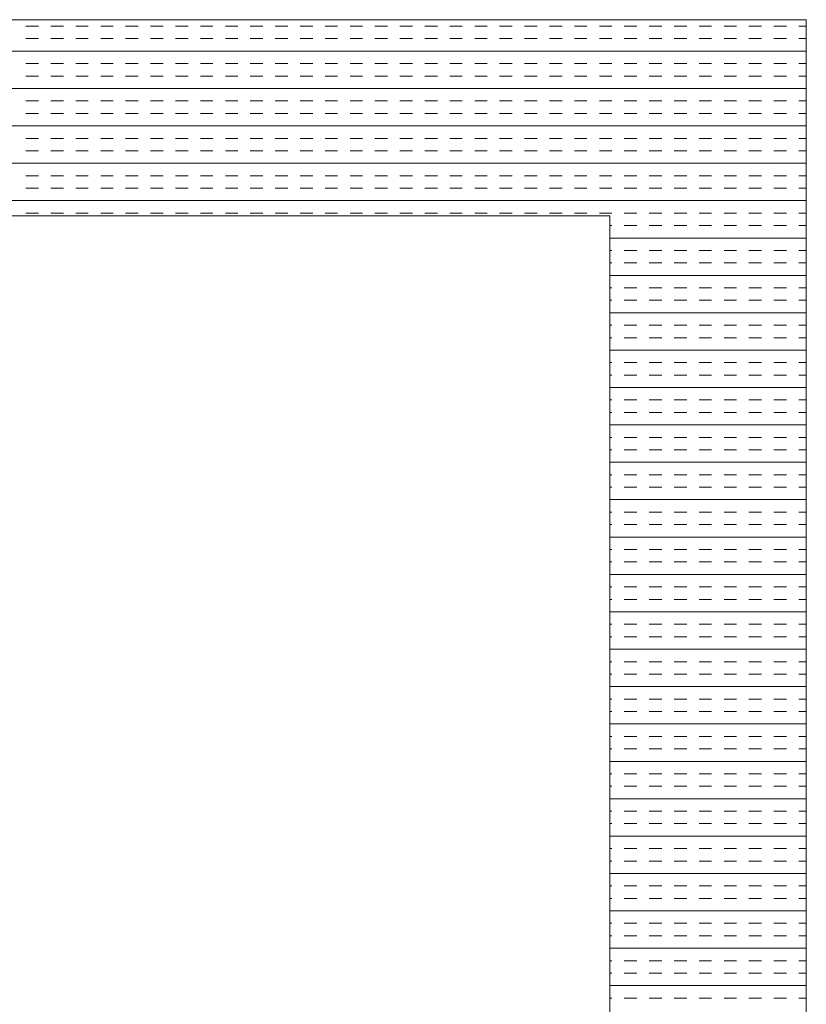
# Model space of a CAD drawing. Extents: x 3940905 to 4145695, y 925352 to 1109797.
# Tile 418 of 656: x 3987064 to 3987265, y 1101805 to 1102056. Entities that reach past the tile are written whole.
import ezdxf

# ---------------------------------------------------------------- set-up
doc = ezdxf.new("R2010")
doc.units = 0
doc.header["$LTSCALE"] = 750
doc.header["$MEASUREMENT"] = 0
doc.layers.add('CKD Equipments', color=252, linetype='CONTINUOUS', lineweight=0)

msp = doc.modelspace()

# ---------------------------------------------------------------- linework, layer by layer
at = {"layer": 'CKD Equipments'}
for p, q in [((3987264.8, 1102056.31), (3986446.8, 1102056.31)), ((3987264.8, 1101356.31), (3987264.8, 1102056.31)), ((3987214.8, 1102006.31), (3986496.8, 1102006.31)), ((3987214.8, 1101406.31), (3987214.8, 1102006.31))]:
    msp.add_line(p, q, dxfattribs=at)
at = {"layer": 'CKD Equipments', "color": 4, "linetype": 'Continuous'}
for p, q in [((3987069.24, 1102054.66), (3987066.06, 1102054.66)), ((3987075.59, 1102054.66), (3987072.41, 1102054.66)), ((3987081.94, 1102054.66), (3987078.76, 1102054.66)), ((3987088.29, 1102054.66), (3987085.11, 1102054.66)), ((3987094.64, 1102054.66), (3987091.46, 1102054.66)), ((3987100.99, 1102054.66), (3987097.81, 1102054.66)), ((3987107.34, 1102054.66), (3987104.16, 1102054.66)), ((3987113.69, 1102054.66), (3987110.51, 1102054.66)), ((3987120.04, 1102054.66), (3987116.86, 1102054.66)), ((3987126.39, 1102054.66), (3987123.21, 1102054.66)), ((3987132.74, 1102054.66), (3987129.56, 1102054.66)), ((3987139.09, 1102054.66), (3987135.91, 1102054.66)), ((3987145.44, 1102054.66), (3987142.26, 1102054.66)), ((3987151.79, 1102054.66), (3987148.61, 1102054.66)), ((3987158.14, 1102054.66), (3987154.96, 1102054.66)), ((3987164.49, 1102054.66), (3987161.31, 1102054.66)), ((3987170.84, 1102054.66), (3987167.66, 1102054.66)), ((3987177.19, 1102054.66), (3987174.01, 1102054.66)), ((3987183.54, 1102054.66), (3987180.36, 1102054.66)), ((3987189.89, 1102054.66), (3987186.71, 1102054.66)), ((3987196.24, 1102054.66), (3987193.06, 1102054.66)), ((3987202.59, 1102054.66), (3987199.41, 1102054.66)), ((3987208.94, 1102054.66), (3987205.76, 1102054.66)), ((3987215.29, 1102054.66), (3987212.11, 1102054.66)), ((3987221.64, 1102054.66), (3987218.46, 1102054.66)), ((3987227.99, 1102054.66), (3987224.81, 1102054.66)), ((3987234.34, 1102054.66), (3987231.16, 1102054.66)), ((3987240.69, 1102054.66), (3987237.51, 1102054.66)), ((3987247.04, 1102054.66), (3987243.86, 1102054.66)), ((3987253.39, 1102054.66), (3987250.21, 1102054.66)), ((3987259.74, 1102054.66), (3987256.56, 1102054.66)), ((3987264.8, 1102054.66), (3987262.91, 1102054.66)), ((3987069.24, 1102051.48), (3987066.06, 1102051.48)), ((3987075.59, 1102051.48), (3987072.41, 1102051.48)), ((3987081.94, 1102051.48), (3987078.76, 1102051.48)), ((3987088.29, 1102051.48), (3987085.11, 1102051.48)), ((3987094.64, 1102051.48), (3987091.46, 1102051.48)), ((3987100.99, 1102051.48), (3987097.81, 1102051.48)), ((3987107.34, 1102051.48), (3987104.16, 1102051.48)), ((3987113.69, 1102051.48), (3987110.51, 1102051.48)), ((3987120.04, 1102051.48), (3987116.86, 1102051.48)), ((3987126.39, 1102051.48), (3987123.21, 1102051.48)), ((3987132.74, 1102051.48), (3987129.56, 1102051.48)), ((3987139.09, 1102051.48), (3987135.91, 1102051.48)), ((3987145.44, 1102051.48), (3987142.26, 1102051.48)), ((3987151.79, 1102051.48), (3987148.61, 1102051.48)), ((3987158.14, 1102051.48), (3987154.96, 1102051.48)), ((3987164.49, 1102051.48), (3987161.31, 1102051.48)), ((3987170.84, 1102051.48), (3987167.66, 1102051.48)), ((3987177.19, 1102051.48), (3987174.01, 1102051.48)), ((3987183.54, 1102051.48), (3987180.36, 1102051.48)), ((3987189.89, 1102051.48), (3987186.71, 1102051.48)), ((3987196.24, 1102051.48), (3987193.06, 1102051.48)), ((3987202.59, 1102051.48), (3987199.41, 1102051.48)), ((3987208.94, 1102051.48), (3987205.76, 1102051.48)), ((3987215.29, 1102051.48), (3987212.11, 1102051.48)), ((3987221.64, 1102051.48), (3987218.46, 1102051.48)), ((3987227.99, 1102051.48), (3987224.81, 1102051.48)), ((3987234.34, 1102051.48), (3987231.16, 1102051.48)), ((3987240.69, 1102051.48), (3987237.51, 1102051.48)), ((3987247.04, 1102051.48), (3987243.86, 1102051.48)), ((3987253.39, 1102051.48), (3987250.21, 1102051.48)), ((3987259.74, 1102051.48), (3987256.56, 1102051.48)), ((3987264.8, 1102051.48), (3987262.91, 1102051.48)), ((3987264.8, 1102048.31), (3986446.8, 1102048.31)), ((3987069.24, 1102045.13), (3987066.06, 1102045.13)), ((3987075.59, 1102045.13), (3987072.41, 1102045.13)), ((3987081.94, 1102045.13), (3987078.76, 1102045.13)), ((3987088.29, 1102045.13), (3987085.11, 1102045.13)), ((3987094.64, 1102045.13), (3987091.46, 1102045.13)), ((3987100.99, 1102045.13), (3987097.81, 1102045.13)), ((3987107.34, 1102045.13), (3987104.16, 1102045.13)), ((3987113.69, 1102045.13), (3987110.51, 1102045.13)), ((3987120.04, 1102045.13), (3987116.86, 1102045.13)), ((3987126.39, 1102045.13), (3987123.21, 1102045.13)), ((3987132.74, 1102045.13), (3987129.56, 1102045.13)), ((3987139.09, 1102045.13), (3987135.91, 1102045.13)), ((3987145.44, 1102045.13), (3987142.26, 1102045.13)), ((3987151.79, 1102045.13), (3987148.61, 1102045.13)), ((3987158.14, 1102045.13), (3987154.96, 1102045.13)), ((3987164.49, 1102045.13), (3987161.31, 1102045.13)), ((3987170.84, 1102045.13), (3987167.66, 1102045.13)), ((3987177.19, 1102045.13), (3987174.01, 1102045.13)), ((3987183.54, 1102045.13), (3987180.36, 1102045.13)), ((3987189.89, 1102045.13), (3987186.71, 1102045.13)), ((3987196.24, 1102045.13), (3987193.06, 1102045.13)), ((3987202.59, 1102045.13), (3987199.41, 1102045.13)), ((3987208.94, 1102045.13), (3987205.76, 1102045.13)), ((3987215.29, 1102045.13), (3987212.11, 1102045.13)), ((3987221.64, 1102045.13), (3987218.46, 1102045.13)), ((3987227.99, 1102045.13), (3987224.81, 1102045.13)), ((3987234.34, 1102045.13), (3987231.16, 1102045.13)), ((3987240.69, 1102045.13), (3987237.51, 1102045.13)), ((3987247.04, 1102045.13), (3987243.86, 1102045.13)), ((3987253.39, 1102045.13), (3987250.21, 1102045.13)), ((3987259.74, 1102045.13), (3987256.56, 1102045.13)), ((3987264.8, 1102045.13), (3987262.91, 1102045.13)), ((3987069.24, 1102041.96), (3987066.06, 1102041.96)), ((3987075.59, 1102041.96), (3987072.41, 1102041.96)), ((3987081.94, 1102041.96), (3987078.76, 1102041.96)), ((3987088.29, 1102041.96), (3987085.11, 1102041.96)), ((3987094.64, 1102041.96), (3987091.46, 1102041.96)), ((3987100.99, 1102041.96), (3987097.81, 1102041.96)), ((3987107.34, 1102041.96), (3987104.16, 1102041.96)), ((3987113.69, 1102041.96), (3987110.51, 1102041.96)), ((3987120.04, 1102041.96), (3987116.86, 1102041.96)), ((3987126.39, 1102041.96), (3987123.21, 1102041.96)), ((3987132.74, 1102041.96), (3987129.56, 1102041.96)), ((3987139.09, 1102041.96), (3987135.91, 1102041.96)), ((3987145.44, 1102041.96), (3987142.26, 1102041.96)), ((3987151.79, 1102041.96), (3987148.61, 1102041.96)), ((3987158.14, 1102041.96), (3987154.96, 1102041.96)), ((3987164.49, 1102041.96), (3987161.31, 1102041.96)), ((3987170.84, 1102041.96), (3987167.66, 1102041.96)), ((3987177.19, 1102041.96), (3987174.01, 1102041.96)), ((3987183.54, 1102041.96), (3987180.36, 1102041.96)), ((3987189.89, 1102041.96), (3987186.71, 1102041.96)), ((3987196.24, 1102041.96), (3987193.06, 1102041.96)), ((3987202.59, 1102041.96), (3987199.41, 1102041.96)), ((3987208.94, 1102041.96), (3987205.76, 1102041.96)), ((3987215.29, 1102041.96), (3987212.11, 1102041.96)), ((3987221.64, 1102041.96), (3987218.46, 1102041.96)), ((3987227.99, 1102041.96), (3987224.81, 1102041.96)), ((3987234.34, 1102041.96), (3987231.16, 1102041.96)), ((3987240.69, 1102041.96), (3987237.51, 1102041.96)), ((3987247.04, 1102041.96), (3987243.86, 1102041.96)), ((3987253.39, 1102041.96), (3987250.21, 1102041.96)), ((3987259.74, 1102041.96), (3987256.56, 1102041.96)), ((3987264.8, 1102041.96), (3987262.91, 1102041.96)), ((3987264.8, 1102038.78), (3986446.8, 1102038.78)), ((3987069.24, 1102035.61), (3987066.06, 1102035.61)), ((3987075.59, 1102035.61), (3987072.41, 1102035.61)), ((3987081.94, 1102035.61), (3987078.76, 1102035.61)), ((3987088.29, 1102035.61), (3987085.11, 1102035.61)), ((3987094.64, 1102035.61), (3987091.46, 1102035.61)), ((3987100.99, 1102035.61), (3987097.81, 1102035.61)), ((3987107.34, 1102035.61), (3987104.16, 1102035.61)), ((3987113.69, 1102035.61), (3987110.51, 1102035.61)), ((3987120.04, 1102035.61), (3987116.86, 1102035.61)), ((3987126.39, 1102035.61), (3987123.21, 1102035.61)), ((3987132.74, 1102035.61), (3987129.56, 1102035.61)), ((3987139.09, 1102035.61), (3987135.91, 1102035.61)), ((3987145.44, 1102035.61), (3987142.26, 1102035.61)), ((3987151.79, 1102035.61), (3987148.61, 1102035.61)), ((3987158.14, 1102035.61), (3987154.96, 1102035.61)), ((3987164.49, 1102035.61), (3987161.31, 1102035.61)), ((3987170.84, 1102035.61), (3987167.66, 1102035.61)), ((3987177.19, 1102035.61), (3987174.01, 1102035.61)), ((3987183.54, 1102035.61), (3987180.36, 1102035.61)), ((3987189.89, 1102035.61), (3987186.71, 1102035.61)), ((3987196.24, 1102035.61), (3987193.06, 1102035.61)), ((3987202.59, 1102035.61), (3987199.41, 1102035.61)), ((3987208.94, 1102035.61), (3987205.76, 1102035.61)), ((3987215.29, 1102035.61), (3987212.11, 1102035.61)), ((3987221.64, 1102035.61), (3987218.46, 1102035.61)), ((3987227.99, 1102035.61), (3987224.81, 1102035.61)), ((3987234.34, 1102035.61), (3987231.16, 1102035.61)), ((3987240.69, 1102035.61), (3987237.51, 1102035.61)), ((3987247.04, 1102035.61), (3987243.86, 1102035.61)), ((3987253.39, 1102035.61), (3987250.21, 1102035.61)), ((3987259.74, 1102035.61), (3987256.56, 1102035.61)), ((3987264.8, 1102035.61), (3987262.91, 1102035.61)), ((3987069.24, 1102032.43), (3987066.06, 1102032.43)), ((3987075.59, 1102032.43), (3987072.41, 1102032.43)), ((3987081.94, 1102032.43), (3987078.76, 1102032.43)), ((3987088.29, 1102032.43), (3987085.11, 1102032.43)), ((3987094.64, 1102032.43), (3987091.46, 1102032.43)), ((3987100.99, 1102032.43), (3987097.81, 1102032.43)), ((3987107.34, 1102032.43), (3987104.16, 1102032.43)), ((3987113.69, 1102032.43), (3987110.51, 1102032.43)), ((3987120.04, 1102032.43), (3987116.86, 1102032.43)), ((3987126.39, 1102032.43), (3987123.21, 1102032.43)), ((3987132.74, 1102032.43), (3987129.56, 1102032.43)), ((3987139.09, 1102032.43), (3987135.91, 1102032.43)), ((3987145.44, 1102032.43), (3987142.26, 1102032.43)), ((3987151.79, 1102032.43), (3987148.61, 1102032.43)), ((3987158.14, 1102032.43), (3987154.96, 1102032.43)), ((3987164.49, 1102032.43), (3987161.31, 1102032.43)), ((3987170.84, 1102032.43), (3987167.66, 1102032.43)), ((3987177.19, 1102032.43), (3987174.01, 1102032.43)), ((3987183.54, 1102032.43), (3987180.36, 1102032.43)), ((3987189.89, 1102032.43), (3987186.71, 1102032.43)), ((3987196.24, 1102032.43), (3987193.06, 1102032.43)), ((3987202.59, 1102032.43), (3987199.41, 1102032.43)), ((3987208.94, 1102032.43), (3987205.76, 1102032.43)), ((3987215.29, 1102032.43), (3987212.11, 1102032.43)), ((3987221.64, 1102032.43), (3987218.46, 1102032.43)), ((3987227.99, 1102032.43), (3987224.81, 1102032.43)), ((3987234.34, 1102032.43), (3987231.16, 1102032.43)), ((3987240.69, 1102032.43), (3987237.51, 1102032.43)), ((3987247.04, 1102032.43), (3987243.86, 1102032.43)), ((3987253.39, 1102032.43), (3987250.21, 1102032.43)), ((3987259.74, 1102032.43), (3987256.56, 1102032.43)), ((3987264.8, 1102032.43), (3987262.91, 1102032.43)), ((3987264.8, 1102029.26), (3986446.8, 1102029.26)), ((3987069.24, 1102026.08), (3987066.06, 1102026.08)), ((3987075.59, 1102026.08), (3987072.41, 1102026.08)), ((3987081.94, 1102026.08), (3987078.76, 1102026.08)), ((3987088.29, 1102026.08), (3987085.11, 1102026.08)), ((3987094.64, 1102026.08), (3987091.46, 1102026.08)), ((3987100.99, 1102026.08), (3987097.81, 1102026.08)), ((3987107.34, 1102026.08), (3987104.16, 1102026.08)), ((3987113.69, 1102026.08), (3987110.51, 1102026.08)), ((3987120.04, 1102026.08), (3987116.86, 1102026.08)), ((3987126.39, 1102026.08), (3987123.21, 1102026.08)), ((3987132.74, 1102026.08), (3987129.56, 1102026.08)), ((3987139.09, 1102026.08), (3987135.91, 1102026.08)), ((3987145.44, 1102026.08), (3987142.26, 1102026.08)), ((3987151.79, 1102026.08), (3987148.61, 1102026.08)), ((3987158.14, 1102026.08), (3987154.96, 1102026.08)), ((3987164.49, 1102026.08), (3987161.31, 1102026.08)), ((3987170.84, 1102026.08), (3987167.66, 1102026.08)), ((3987177.19, 1102026.08), (3987174.01, 1102026.08)), ((3987183.54, 1102026.08), (3987180.36, 1102026.08)), ((3987189.89, 1102026.08), (3987186.71, 1102026.08)), ((3987196.24, 1102026.08), (3987193.06, 1102026.08)), ((3987202.59, 1102026.08), (3987199.41, 1102026.08)), ((3987208.94, 1102026.08), (3987205.76, 1102026.08)), ((3987215.29, 1102026.08), (3987212.11, 1102026.08)), ((3987221.64, 1102026.08), (3987218.46, 1102026.08)), ((3987227.99, 1102026.08), (3987224.81, 1102026.08)), ((3987234.34, 1102026.08), (3987231.16, 1102026.08)), ((3987240.69, 1102026.08), (3987237.51, 1102026.08)), ((3987247.04, 1102026.08), (3987243.86, 1102026.08)), ((3987253.39, 1102026.08), (3987250.21, 1102026.08)), ((3987259.74, 1102026.08), (3987256.56, 1102026.08)), ((3987264.8, 1102026.08), (3987262.91, 1102026.08)), ((3987069.24, 1102022.91), (3987066.06, 1102022.91)), ((3987075.59, 1102022.91), (3987072.41, 1102022.91)), ((3987081.94, 1102022.91), (3987078.76, 1102022.91)), ((3987088.29, 1102022.91), (3987085.11, 1102022.91)), ((3987094.64, 1102022.91), (3987091.46, 1102022.91)), ((3987100.99, 1102022.91), (3987097.81, 1102022.91)), ((3987107.34, 1102022.91), (3987104.16, 1102022.91)), ((3987113.69, 1102022.91), (3987110.51, 1102022.91)), ((3987120.04, 1102022.91), (3987116.86, 1102022.91)), ((3987126.39, 1102022.91), (3987123.21, 1102022.91)), ((3987132.74, 1102022.91), (3987129.56, 1102022.91)), ((3987139.09, 1102022.91), (3987135.91, 1102022.91)), ((3987145.44, 1102022.91), (3987142.26, 1102022.91)), ((3987151.79, 1102022.91), (3987148.61, 1102022.91)), ((3987158.14, 1102022.91), (3987154.96, 1102022.91)), ((3987164.49, 1102022.91), (3987161.31, 1102022.91)), ((3987170.84, 1102022.91), (3987167.66, 1102022.91)), ((3987177.19, 1102022.91), (3987174.01, 1102022.91)), ((3987183.54, 1102022.91), (3987180.36, 1102022.91)), ((3987189.89, 1102022.91), (3987186.71, 1102022.91)), ((3987196.24, 1102022.91), (3987193.06, 1102022.91)), ((3987202.59, 1102022.91), (3987199.41, 1102022.91)), ((3987208.94, 1102022.91), (3987205.76, 1102022.91)), ((3987215.29, 1102022.91), (3987212.11, 1102022.91)), ((3987221.64, 1102022.91), (3987218.46, 1102022.91)), ((3987227.99, 1102022.91), (3987224.81, 1102022.91)), ((3987234.34, 1102022.91), (3987231.16, 1102022.91)), ((3987240.69, 1102022.91), (3987237.51, 1102022.91)), ((3987247.04, 1102022.91), (3987243.86, 1102022.91)), ((3987253.39, 1102022.91), (3987250.21, 1102022.91)), ((3987259.74, 1102022.91), (3987256.56, 1102022.91)), ((3987264.8, 1102022.91), (3987262.91, 1102022.91)), ((3987264.8, 1102019.73), (3986446.8, 1102019.73)), ((3987069.24, 1102016.56), (3987066.06, 1102016.56)), ((3987075.59, 1102016.56), (3987072.41, 1102016.56)), ((3987081.94, 1102016.56), (3987078.76, 1102016.56)), ((3987088.29, 1102016.56), (3987085.11, 1102016.56)), ((3987094.64, 1102016.56), (3987091.46, 1102016.56)), ((3987100.99, 1102016.56), (3987097.81, 1102016.56)), ((3987107.34, 1102016.56), (3987104.16, 1102016.56)), ((3987113.69, 1102016.56), (3987110.51, 1102016.56)), ((3987120.04, 1102016.56), (3987116.86, 1102016.56)), ((3987126.39, 1102016.56), (3987123.21, 1102016.56)), ((3987132.74, 1102016.56), (3987129.56, 1102016.56)), ((3987139.09, 1102016.56), (3987135.91, 1102016.56)), ((3987145.44, 1102016.56), (3987142.26, 1102016.56)), ((3987151.79, 1102016.56), (3987148.61, 1102016.56)), ((3987158.14, 1102016.56), (3987154.96, 1102016.56)), ((3987164.49, 1102016.56), (3987161.31, 1102016.56)), ((3987170.84, 1102016.56), (3987167.66, 1102016.56)), ((3987177.19, 1102016.56), (3987174.01, 1102016.56)), ((3987183.54, 1102016.56), (3987180.36, 1102016.56)), ((3987189.89, 1102016.56), (3987186.71, 1102016.56)), ((3987196.24, 1102016.56), (3987193.06, 1102016.56)), ((3987202.59, 1102016.56), (3987199.41, 1102016.56)), ((3987208.94, 1102016.56), (3987205.76, 1102016.56)), ((3987215.29, 1102016.56), (3987212.11, 1102016.56)), ((3987221.64, 1102016.56), (3987218.46, 1102016.56)), ((3987227.99, 1102016.56), (3987224.81, 1102016.56)), ((3987234.34, 1102016.56), (3987231.16, 1102016.56)), ((3987240.69, 1102016.56), (3987237.51, 1102016.56)), ((3987247.04, 1102016.56), (3987243.86, 1102016.56)), ((3987253.39, 1102016.56), (3987250.21, 1102016.56)), ((3987259.74, 1102016.56), (3987256.56, 1102016.56)), ((3987264.8, 1102016.56), (3987262.91, 1102016.56)), ((3987069.24, 1102013.38), (3987066.06, 1102013.38)), ((3987075.59, 1102013.38), (3987072.41, 1102013.38)), ((3987081.94, 1102013.38), (3987078.76, 1102013.38)), ((3987088.29, 1102013.38), (3987085.11, 1102013.38)), ((3987094.64, 1102013.38), (3987091.46, 1102013.38)), ((3987100.99, 1102013.38), (3987097.81, 1102013.38)), ((3987107.34, 1102013.38), (3987104.16, 1102013.38)), ((3987113.69, 1102013.38), (3987110.51, 1102013.38)), ((3987120.04, 1102013.38), (3987116.86, 1102013.38)), ((3987126.39, 1102013.38), (3987123.21, 1102013.38)), ((3987132.74, 1102013.38), (3987129.56, 1102013.38)), ((3987139.09, 1102013.38), (3987135.91, 1102013.38)), ((3987145.44, 1102013.38), (3987142.26, 1102013.38)), ((3987151.79, 1102013.38), (3987148.61, 1102013.38)), ((3987158.14, 1102013.38), (3987154.96, 1102013.38)), ((3987164.49, 1102013.38), (3987161.31, 1102013.38)), ((3987170.84, 1102013.38), (3987167.66, 1102013.38)), ((3987177.19, 1102013.38), (3987174.01, 1102013.38)), ((3987183.54, 1102013.38), (3987180.36, 1102013.38)), ((3987189.89, 1102013.38), (3987186.71, 1102013.38)), ((3987196.24, 1102013.38), (3987193.06, 1102013.38)), ((3987202.59, 1102013.38), (3987199.41, 1102013.38)), ((3987208.94, 1102013.38), (3987205.76, 1102013.38)), ((3987215.29, 1102013.38), (3987212.11, 1102013.38)), ((3987221.64, 1102013.38), (3987218.46, 1102013.38)), ((3987227.99, 1102013.38), (3987224.81, 1102013.38)), ((3987234.34, 1102013.38), (3987231.16, 1102013.38)), ((3987240.69, 1102013.38), (3987237.51, 1102013.38)), ((3987247.04, 1102013.38), (3987243.86, 1102013.38)), ((3987253.39, 1102013.38), (3987250.21, 1102013.38)), ((3987259.74, 1102013.38), (3987256.56, 1102013.38)), ((3987264.8, 1102013.38), (3987262.91, 1102013.38)), ((3987264.8, 1102010.21), (3986446.8, 1102010.21)), ((3987069.24, 1102007.03), (3987066.06, 1102007.03)), ((3987075.59, 1102007.03), (3987072.41, 1102007.03)), ((3987081.94, 1102007.03), (3987078.76, 1102007.03)), ((3987088.29, 1102007.03), (3987085.11, 1102007.03)), ((3987094.64, 1102007.03), (3987091.46, 1102007.03)), ((3987100.99, 1102007.03), (3987097.81, 1102007.03)), ((3987107.34, 1102007.03), (3987104.16, 1102007.03)), ((3987113.69, 1102007.03), (3987110.51, 1102007.03)), ((3987120.04, 1102007.03), (3987116.86, 1102007.03)), ((3987126.39, 1102007.03), (3987123.21, 1102007.03)), ((3987132.74, 1102007.03), (3987129.56, 1102007.03)), ((3987139.09, 1102007.03), (3987135.91, 1102007.03)), ((3987145.44, 1102007.03), (3987142.26, 1102007.03)), ((3987151.79, 1102007.03), (3987148.61, 1102007.03)), ((3987158.14, 1102007.03), (3987154.96, 1102007.03)), ((3987164.49, 1102007.03), (3987161.31, 1102007.03)), ((3987170.84, 1102007.03), (3987167.66, 1102007.03)), ((3987177.19, 1102007.03), (3987174.01, 1102007.03)), ((3987183.54, 1102007.03), (3987180.36, 1102007.03)), ((3987189.89, 1102007.03), (3987186.71, 1102007.03)), ((3987196.24, 1102007.03), (3987193.06, 1102007.03)), ((3987202.59, 1102007.03), (3987199.41, 1102007.03)), ((3987208.94, 1102007.03), (3987205.76, 1102007.03)), ((3987215.29, 1102007.03), (3987212.11, 1102007.03)), ((3987221.64, 1102007.03), (3987218.46, 1102007.03)), ((3987227.99, 1102007.03), (3987224.81, 1102007.03)), ((3987234.34, 1102007.03), (3987231.16, 1102007.03)), ((3987240.69, 1102007.03), (3987237.51, 1102007.03)), ((3987247.04, 1102007.03), (3987243.86, 1102007.03)), ((3987253.39, 1102007.03), (3987250.21, 1102007.03)), ((3987259.74, 1102007.03), (3987256.56, 1102007.03)), ((3987264.8, 1102007.03), (3987262.91, 1102007.03)), ((3987215.29, 1102003.86), (3987214.8, 1102003.86)), ((3987221.64, 1102003.86), (3987218.46, 1102003.86)), ((3987227.99, 1102003.86), (3987224.81, 1102003.86)), ((3987234.34, 1102003.86), (3987231.16, 1102003.86)), ((3987240.69, 1102003.86), (3987237.51, 1102003.86)), ((3987247.04, 1102003.86), (3987243.86, 1102003.86)), ((3987253.39, 1102003.86), (3987250.21, 1102003.86)), ((3987259.74, 1102003.86), (3987256.56, 1102003.86)), ((3987264.8, 1102003.86), (3987262.91, 1102003.86)), ((3987264.8, 1102000.68), (3987214.8, 1102000.68)), ((3987215.29, 1101997.51), (3987214.8, 1101997.51)), ((3987221.64, 1101997.51), (3987218.46, 1101997.51)), ((3987227.99, 1101997.51), (3987224.81, 1101997.51)), ((3987234.34, 1101997.51), (3987231.16, 1101997.51)), ((3987240.69, 1101997.51), (3987237.51, 1101997.51)), ((3987247.04, 1101997.51), (3987243.86, 1101997.51)), ((3987253.39, 1101997.51), (3987250.21, 1101997.51)), ((3987259.74, 1101997.51), (3987256.56, 1101997.51)), ((3987264.8, 1101997.51), (3987262.91, 1101997.51)), ((3987215.29, 1101994.33), (3987214.8, 1101994.33)), ((3987221.64, 1101994.33), (3987218.46, 1101994.33)), ((3987227.99, 1101994.33), (3987224.81, 1101994.33)), ((3987234.34, 1101994.33), (3987231.16, 1101994.33)), ((3987240.69, 1101994.33), (3987237.51, 1101994.33)), ((3987247.04, 1101994.33), (3987243.86, 1101994.33)), ((3987253.39, 1101994.33), (3987250.21, 1101994.33)), ((3987259.74, 1101994.33), (3987256.56, 1101994.33)), ((3987264.8, 1101994.33), (3987262.91, 1101994.33)), ((3987264.8, 1101991.16), (3987214.8, 1101991.16)), ((3987215.29, 1101987.98), (3987214.8, 1101987.98)), ((3987221.64, 1101987.98), (3987218.46, 1101987.98)), ((3987227.99, 1101987.98), (3987224.81, 1101987.98)), ((3987234.34, 1101987.98), (3987231.16, 1101987.98)), ((3987240.69, 1101987.98), (3987237.51, 1101987.98)), ((3987247.04, 1101987.98), (3987243.86, 1101987.98)), ((3987253.39, 1101987.98), (3987250.21, 1101987.98)), ((3987259.74, 1101987.98), (3987256.56, 1101987.98)), ((3987264.8, 1101987.98), (3987262.91, 1101987.98)), ((3987215.29, 1101984.81), (3987214.8, 1101984.81)), ((3987221.64, 1101984.81), (3987218.46, 1101984.81)), ((3987227.99, 1101984.81), (3987224.81, 1101984.81)), ((3987234.34, 1101984.81), (3987231.16, 1101984.81)), ((3987240.69, 1101984.81), (3987237.51, 1101984.81)), ((3987247.04, 1101984.81), (3987243.86, 1101984.81)), ((3987253.39, 1101984.81), (3987250.21, 1101984.81)), ((3987259.74, 1101984.81), (3987256.56, 1101984.81)), ((3987264.8, 1101984.81), (3987262.91, 1101984.81)), ((3987264.8, 1101981.63), (3987214.8, 1101981.63)), ((3987215.29, 1101978.46), (3987214.8, 1101978.46)), ((3987221.64, 1101978.46), (3987218.46, 1101978.46)), ((3987227.99, 1101978.46), (3987224.81, 1101978.46)), ((3987234.34, 1101978.46), (3987231.16, 1101978.46)), ((3987240.69, 1101978.46), (3987237.51, 1101978.46)), ((3987247.04, 1101978.46), (3987243.86, 1101978.46)), ((3987253.39, 1101978.46), (3987250.21, 1101978.46)), ((3987259.74, 1101978.46), (3987256.56, 1101978.46)), ((3987264.8, 1101978.46), (3987262.91, 1101978.46)), ((3987215.29, 1101975.28), (3987214.8, 1101975.28)), ((3987221.64, 1101975.28), (3987218.46, 1101975.28)), ((3987227.99, 1101975.28), (3987224.81, 1101975.28)), ((3987234.34, 1101975.28), (3987231.16, 1101975.28)), ((3987240.69, 1101975.28), (3987237.51, 1101975.28)), ((3987247.04, 1101975.28), (3987243.86, 1101975.28)), ((3987253.39, 1101975.28), (3987250.21, 1101975.28)), ((3987259.74, 1101975.28), (3987256.56, 1101975.28)), ((3987264.8, 1101975.28), (3987262.91, 1101975.28)), ((3987264.8, 1101972.11), (3987214.8, 1101972.11)), ((3987215.29, 1101968.93), (3987214.8, 1101968.93)), ((3987221.64, 1101968.93), (3987218.46, 1101968.93)), ((3987227.99, 1101968.93), (3987224.81, 1101968.93)), ((3987234.34, 1101968.93), (3987231.16, 1101968.93)), ((3987240.69, 1101968.93), (3987237.51, 1101968.93)), ((3987247.04, 1101968.93), (3987243.86, 1101968.93)), ((3987253.39, 1101968.93), (3987250.21, 1101968.93)), ((3987259.74, 1101968.93), (3987256.56, 1101968.93)), ((3987264.8, 1101968.93), (3987262.91, 1101968.93)), ((3987215.29, 1101965.76), (3987214.8, 1101965.76)), ((3987221.64, 1101965.76), (3987218.46, 1101965.76)), ((3987227.99, 1101965.76), (3987224.81, 1101965.76)), ((3987234.34, 1101965.76), (3987231.16, 1101965.76)), ((3987240.69, 1101965.76), (3987237.51, 1101965.76)), ((3987247.04, 1101965.76), (3987243.86, 1101965.76)), ((3987253.39, 1101965.76), (3987250.21, 1101965.76)), ((3987259.74, 1101965.76), (3987256.56, 1101965.76)), ((3987264.8, 1101965.76), (3987262.91, 1101965.76)), ((3987264.8, 1101962.58), (3987214.8, 1101962.58)), ((3987215.29, 1101959.41), (3987214.8, 1101959.41)), ((3987221.64, 1101959.41), (3987218.46, 1101959.41)), ((3987227.99, 1101959.41), (3987224.81, 1101959.41)), ((3987234.34, 1101959.41), (3987231.16, 1101959.41)), ((3987240.69, 1101959.41), (3987237.51, 1101959.41)), ((3987247.04, 1101959.41), (3987243.86, 1101959.41)), ((3987253.39, 1101959.41), (3987250.21, 1101959.41)), ((3987259.74, 1101959.41), (3987256.56, 1101959.41)), ((3987264.8, 1101959.41), (3987262.91, 1101959.41)), ((3987215.29, 1101956.23), (3987214.8, 1101956.23)), ((3987221.64, 1101956.23), (3987218.46, 1101956.23)), ((3987227.99, 1101956.23), (3987224.81, 1101956.23)), ((3987234.34, 1101956.23), (3987231.16, 1101956.23)), ((3987240.69, 1101956.23), (3987237.51, 1101956.23)), ((3987247.04, 1101956.23), (3987243.86, 1101956.23)), ((3987253.39, 1101956.23), (3987250.21, 1101956.23)), ((3987259.74, 1101956.23), (3987256.56, 1101956.23)), ((3987264.8, 1101956.23), (3987262.91, 1101956.23)), ((3987264.8, 1101953.06), (3987214.8, 1101953.06)), ((3987215.29, 1101949.88), (3987214.8, 1101949.88)), ((3987221.64, 1101949.88), (3987218.46, 1101949.88)), ((3987227.99, 1101949.88), (3987224.81, 1101949.88)), ((3987234.34, 1101949.88), (3987231.16, 1101949.88)), ((3987240.69, 1101949.88), (3987237.51, 1101949.88)), ((3987247.04, 1101949.88), (3987243.86, 1101949.88)), ((3987253.39, 1101949.88), (3987250.21, 1101949.88)), ((3987259.74, 1101949.88), (3987256.56, 1101949.88)), ((3987264.8, 1101949.88), (3987262.91, 1101949.88)), ((3987215.29, 1101946.71), (3987214.8, 1101946.71)), ((3987221.64, 1101946.71), (3987218.46, 1101946.71)), ((3987227.99, 1101946.71), (3987224.81, 1101946.71)), ((3987234.34, 1101946.71), (3987231.16, 1101946.71)), ((3987240.69, 1101946.71), (3987237.51, 1101946.71)), ((3987247.04, 1101946.71), (3987243.86, 1101946.71)), ((3987253.39, 1101946.71), (3987250.21, 1101946.71)), ((3987259.74, 1101946.71), (3987256.56, 1101946.71)), ((3987264.8, 1101946.71), (3987262.91, 1101946.71)), ((3987264.8, 1101943.53), (3987214.8, 1101943.53)), ((3987215.29, 1101940.36), (3987214.8, 1101940.36)), ((3987221.64, 1101940.36), (3987218.46, 1101940.36)), ((3987227.99, 1101940.36), (3987224.81, 1101940.36)), ((3987234.34, 1101940.36), (3987231.16, 1101940.36)), ((3987240.69, 1101940.36), (3987237.51, 1101940.36)), ((3987247.04, 1101940.36), (3987243.86, 1101940.36)), ((3987253.39, 1101940.36), (3987250.21, 1101940.36)), ((3987259.74, 1101940.36), (3987256.56, 1101940.36)), ((3987264.8, 1101940.36), (3987262.91, 1101940.36)), ((3987215.29, 1101937.18), (3987214.8, 1101937.18)), ((3987221.64, 1101937.18), (3987218.46, 1101937.18)), ((3987227.99, 1101937.18), (3987224.81, 1101937.18)), ((3987234.34, 1101937.18), (3987231.16, 1101937.18)), ((3987240.69, 1101937.18), (3987237.51, 1101937.18)), ((3987247.04, 1101937.18), (3987243.86, 1101937.18)), ((3987253.39, 1101937.18), (3987250.21, 1101937.18)), ((3987259.74, 1101937.18), (3987256.56, 1101937.18)), ((3987264.8, 1101937.18), (3987262.91, 1101937.18)), ((3987264.8, 1101934.01), (3987214.8, 1101934.01)), ((3987215.29, 1101930.83), (3987214.8, 1101930.83)), ((3987221.64, 1101930.83), (3987218.46, 1101930.83)), ((3987227.99, 1101930.83), (3987224.81, 1101930.83)), ((3987234.34, 1101930.83), (3987231.16, 1101930.83)), ((3987240.69, 1101930.83), (3987237.51, 1101930.83)), ((3987247.04, 1101930.83), (3987243.86, 1101930.83)), ((3987253.39, 1101930.83), (3987250.21, 1101930.83)), ((3987259.74, 1101930.83), (3987256.56, 1101930.83)), ((3987264.8, 1101930.83), (3987262.91, 1101930.83)), ((3987215.29, 1101927.66), (3987214.8, 1101927.66)), ((3987221.64, 1101927.66), (3987218.46, 1101927.66)), ((3987227.99, 1101927.66), (3987224.81, 1101927.66)), ((3987234.34, 1101927.66), (3987231.16, 1101927.66)), ((3987240.69, 1101927.66), (3987237.51, 1101927.66)), ((3987247.04, 1101927.66), (3987243.86, 1101927.66)), ((3987253.39, 1101927.66), (3987250.21, 1101927.66)), ((3987259.74, 1101927.66), (3987256.56, 1101927.66)), ((3987264.8, 1101927.66), (3987262.91, 1101927.66)), ((3987264.8, 1101924.48), (3987214.8, 1101924.48)), ((3987215.29, 1101921.31), (3987214.8, 1101921.31)), ((3987221.64, 1101921.31), (3987218.46, 1101921.31)), ((3987227.99, 1101921.31), (3987224.81, 1101921.31)), ((3987234.34, 1101921.31), (3987231.16, 1101921.31)), ((3987240.69, 1101921.31), (3987237.51, 1101921.31)), ((3987247.04, 1101921.31), (3987243.86, 1101921.31)), ((3987253.39, 1101921.31), (3987250.21, 1101921.31)), ((3987259.74, 1101921.31), (3987256.56, 1101921.31)), ((3987264.8, 1101921.31), (3987262.91, 1101921.31)), ((3987215.29, 1101918.13), (3987214.8, 1101918.13)), ((3987221.64, 1101918.13), (3987218.46, 1101918.13)), ((3987227.99, 1101918.13), (3987224.81, 1101918.13)), ((3987234.34, 1101918.13), (3987231.16, 1101918.13)), ((3987240.69, 1101918.13), (3987237.51, 1101918.13)), ((3987247.04, 1101918.13), (3987243.86, 1101918.13)), ((3987253.39, 1101918.13), (3987250.21, 1101918.13)), ((3987259.74, 1101918.13), (3987256.56, 1101918.13)), ((3987264.8, 1101918.13), (3987262.91, 1101918.13)), ((3987264.8, 1101914.96), (3987214.8, 1101914.96)), ((3987215.29, 1101911.78), (3987214.8, 1101911.78)), ((3987221.64, 1101911.78), (3987218.46, 1101911.78)), ((3987227.99, 1101911.78), (3987224.81, 1101911.78)), ((3987234.34, 1101911.78), (3987231.16, 1101911.78)), ((3987240.69, 1101911.78), (3987237.51, 1101911.78)), ((3987247.04, 1101911.78), (3987243.86, 1101911.78)), ((3987253.39, 1101911.78), (3987250.21, 1101911.78)), ((3987259.74, 1101911.78), (3987256.56, 1101911.78)), ((3987264.8, 1101911.78), (3987262.91, 1101911.78)), ((3987215.29, 1101908.61), (3987214.8, 1101908.61)), ((3987221.64, 1101908.61), (3987218.46, 1101908.61)), ((3987227.99, 1101908.61), (3987224.81, 1101908.61)), ((3987234.34, 1101908.61), (3987231.16, 1101908.61)), ((3987240.69, 1101908.61), (3987237.51, 1101908.61)), ((3987247.04, 1101908.61), (3987243.86, 1101908.61)), ((3987253.39, 1101908.61), (3987250.21, 1101908.61)), ((3987259.74, 1101908.61), (3987256.56, 1101908.61)), ((3987264.8, 1101908.61), (3987262.91, 1101908.61)), ((3987264.8, 1101905.43), (3987214.8, 1101905.43)), ((3987215.29, 1101902.26), (3987214.8, 1101902.26)), ((3987221.64, 1101902.26), (3987218.46, 1101902.26)), ((3987227.99, 1101902.26), (3987224.81, 1101902.26)), ((3987234.34, 1101902.26), (3987231.16, 1101902.26)), ((3987240.69, 1101902.26), (3987237.51, 1101902.26)), ((3987247.04, 1101902.26), (3987243.86, 1101902.26)), ((3987253.39, 1101902.26), (3987250.21, 1101902.26)), ((3987259.74, 1101902.26), (3987256.56, 1101902.26)), ((3987264.8, 1101902.26), (3987262.91, 1101902.26)), ((3987215.29, 1101899.08), (3987214.8, 1101899.08)), ((3987221.64, 1101899.08), (3987218.46, 1101899.08)), ((3987227.99, 1101899.08), (3987224.81, 1101899.08)), ((3987234.34, 1101899.08), (3987231.16, 1101899.08)), ((3987240.69, 1101899.08), (3987237.51, 1101899.08)), ((3987247.04, 1101899.08), (3987243.86, 1101899.08)), ((3987253.39, 1101899.08), (3987250.21, 1101899.08)), ((3987259.74, 1101899.08), (3987256.56, 1101899.08)), ((3987264.8, 1101899.08), (3987262.91, 1101899.08)), ((3987264.8, 1101895.91), (3987214.8, 1101895.91)), ((3987215.29, 1101892.73), (3987214.8, 1101892.73)), ((3987221.64, 1101892.73), (3987218.46, 1101892.73)), ((3987227.99, 1101892.73), (3987224.81, 1101892.73)), ((3987234.34, 1101892.73), (3987231.16, 1101892.73)), ((3987240.69, 1101892.73), (3987237.51, 1101892.73)), ((3987247.04, 1101892.73), (3987243.86, 1101892.73)), ((3987253.39, 1101892.73), (3987250.21, 1101892.73)), ((3987259.74, 1101892.73), (3987256.56, 1101892.73)), ((3987264.8, 1101892.73), (3987262.91, 1101892.73)), ((3987215.29, 1101889.56), (3987214.8, 1101889.56)), ((3987221.64, 1101889.56), (3987218.46, 1101889.56)), ((3987227.99, 1101889.56), (3987224.81, 1101889.56)), ((3987234.34, 1101889.56), (3987231.16, 1101889.56)), ((3987240.69, 1101889.56), (3987237.51, 1101889.56)), ((3987247.04, 1101889.56), (3987243.86, 1101889.56)), ((3987253.39, 1101889.56), (3987250.21, 1101889.56)), ((3987259.74, 1101889.56), (3987256.56, 1101889.56)), ((3987264.8, 1101889.56), (3987262.91, 1101889.56)), ((3987264.8, 1101886.38), (3987214.8, 1101886.38)), ((3987215.29, 1101883.21), (3987214.8, 1101883.21)), ((3987221.64, 1101883.21), (3987218.46, 1101883.21)), ((3987227.99, 1101883.21), (3987224.81, 1101883.21)), ((3987234.34, 1101883.21), (3987231.16, 1101883.21)), ((3987240.69, 1101883.21), (3987237.51, 1101883.21)), ((3987247.04, 1101883.21), (3987243.86, 1101883.21)), ((3987253.39, 1101883.21), (3987250.21, 1101883.21)), ((3987259.74, 1101883.21), (3987256.56, 1101883.21)), ((3987264.8, 1101883.21), (3987262.91, 1101883.21)), ((3987215.29, 1101880.03), (3987214.8, 1101880.03)), ((3987221.64, 1101880.03), (3987218.46, 1101880.03)), ((3987227.99, 1101880.03), (3987224.81, 1101880.03)), ((3987234.34, 1101880.03), (3987231.16, 1101880.03)), ((3987240.69, 1101880.03), (3987237.51, 1101880.03)), ((3987247.04, 1101880.03), (3987243.86, 1101880.03)), ((3987253.39, 1101880.03), (3987250.21, 1101880.03)), ((3987259.74, 1101880.03), (3987256.56, 1101880.03)), ((3987264.8, 1101880.03), (3987262.91, 1101880.03)), ((3987264.8, 1101876.86), (3987214.8, 1101876.86)), ((3987215.29, 1101873.68), (3987214.8, 1101873.68)), ((3987221.64, 1101873.68), (3987218.46, 1101873.68)), ((3987227.99, 1101873.68), (3987224.81, 1101873.68)), ((3987234.34, 1101873.68), (3987231.16, 1101873.68)), ((3987240.69, 1101873.68), (3987237.51, 1101873.68)), ((3987247.04, 1101873.68), (3987243.86, 1101873.68)), ((3987253.39, 1101873.68), (3987250.21, 1101873.68)), ((3987259.74, 1101873.68), (3987256.56, 1101873.68)), ((3987264.8, 1101873.68), (3987262.91, 1101873.68)), ((3987215.29, 1101870.51), (3987214.8, 1101870.51)), ((3987221.64, 1101870.51), (3987218.46, 1101870.51)), ((3987227.99, 1101870.51), (3987224.81, 1101870.51)), ((3987234.34, 1101870.51), (3987231.16, 1101870.51)), ((3987240.69, 1101870.51), (3987237.51, 1101870.51)), ((3987247.04, 1101870.51), (3987243.86, 1101870.51)), ((3987253.39, 1101870.51), (3987250.21, 1101870.51)), ((3987259.74, 1101870.51), (3987256.56, 1101870.51)), ((3987264.8, 1101870.51), (3987262.91, 1101870.51)), ((3987264.8, 1101867.33), (3987214.8, 1101867.33)), ((3987215.29, 1101864.16), (3987214.8, 1101864.16)), ((3987221.64, 1101864.16), (3987218.46, 1101864.16)), ((3987227.99, 1101864.16), (3987224.81, 1101864.16)), ((3987234.34, 1101864.16), (3987231.16, 1101864.16)), ((3987240.69, 1101864.16), (3987237.51, 1101864.16)), ((3987247.04, 1101864.16), (3987243.86, 1101864.16)), ((3987253.39, 1101864.16), (3987250.21, 1101864.16)), ((3987259.74, 1101864.16), (3987256.56, 1101864.16)), ((3987264.8, 1101864.16), (3987262.91, 1101864.16)), ((3987215.29, 1101860.98), (3987214.8, 1101860.98)), ((3987221.64, 1101860.98), (3987218.46, 1101860.98)), ((3987227.99, 1101860.98), (3987224.81, 1101860.98)), ((3987234.34, 1101860.98), (3987231.16, 1101860.98)), ((3987240.69, 1101860.98), (3987237.51, 1101860.98)), ((3987247.04, 1101860.98), (3987243.86, 1101860.98)), ((3987253.39, 1101860.98), (3987250.21, 1101860.98)), ((3987259.74, 1101860.98), (3987256.56, 1101860.98)), ((3987264.8, 1101860.98), (3987262.91, 1101860.98)), ((3987264.8, 1101857.81), (3987214.8, 1101857.81)), ((3987215.29, 1101854.63), (3987214.8, 1101854.63)), ((3987221.64, 1101854.63), (3987218.46, 1101854.63)), ((3987227.99, 1101854.63), (3987224.81, 1101854.63)), ((3987234.34, 1101854.63), (3987231.16, 1101854.63)), ((3987240.69, 1101854.63), (3987237.51, 1101854.63)), ((3987247.04, 1101854.63), (3987243.86, 1101854.63)), ((3987253.39, 1101854.63), (3987250.21, 1101854.63)), ((3987259.74, 1101854.63), (3987256.56, 1101854.63)), ((3987264.8, 1101854.63), (3987262.91, 1101854.63)), ((3987215.29, 1101851.46), (3987214.8, 1101851.46)), ((3987221.64, 1101851.46), (3987218.46, 1101851.46)), ((3987227.99, 1101851.46), (3987224.81, 1101851.46)), ((3987234.34, 1101851.46), (3987231.16, 1101851.46)), ((3987240.69, 1101851.46), (3987237.51, 1101851.46)), ((3987247.04, 1101851.46), (3987243.86, 1101851.46)), ((3987253.39, 1101851.46), (3987250.21, 1101851.46)), ((3987259.74, 1101851.46), (3987256.56, 1101851.46)), ((3987264.8, 1101851.46), (3987262.91, 1101851.46)), ((3987264.8, 1101848.28), (3987214.8, 1101848.28)), ((3987215.29, 1101845.11), (3987214.8, 1101845.11)), ((3987221.64, 1101845.11), (3987218.46, 1101845.11)), ((3987227.99, 1101845.11), (3987224.81, 1101845.11)), ((3987234.34, 1101845.11), (3987231.16, 1101845.11)), ((3987240.69, 1101845.11), (3987237.51, 1101845.11)), ((3987247.04, 1101845.11), (3987243.86, 1101845.11)), ((3987253.39, 1101845.11), (3987250.21, 1101845.11)), ((3987259.74, 1101845.11), (3987256.56, 1101845.11)), ((3987264.8, 1101845.11), (3987262.91, 1101845.11)), ((3987215.29, 1101841.93), (3987214.8, 1101841.93)), ((3987221.64, 1101841.93), (3987218.46, 1101841.93)), ((3987227.99, 1101841.93), (3987224.81, 1101841.93)), ((3987234.34, 1101841.93), (3987231.16, 1101841.93)), ((3987240.69, 1101841.93), (3987237.51, 1101841.93)), ((3987247.04, 1101841.93), (3987243.86, 1101841.93)), ((3987253.39, 1101841.93), (3987250.21, 1101841.93)), ((3987259.74, 1101841.93), (3987256.56, 1101841.93)), ((3987264.8, 1101841.93), (3987262.91, 1101841.93)), ((3987264.8, 1101838.76), (3987214.8, 1101838.76)), ((3987215.29, 1101835.58), (3987214.8, 1101835.58)), ((3987221.64, 1101835.58), (3987218.46, 1101835.58)), ((3987227.99, 1101835.58), (3987224.81, 1101835.58)), ((3987234.34, 1101835.58), (3987231.16, 1101835.58)), ((3987240.69, 1101835.58), (3987237.51, 1101835.58)), ((3987247.04, 1101835.58), (3987243.86, 1101835.58)), ((3987253.39, 1101835.58), (3987250.21, 1101835.58)), ((3987259.74, 1101835.58), (3987256.56, 1101835.58)), ((3987264.8, 1101835.58), (3987262.91, 1101835.58)), ((3987215.29, 1101832.41), (3987214.8, 1101832.41)), ((3987221.64, 1101832.41), (3987218.46, 1101832.41)), ((3987227.99, 1101832.41), (3987224.81, 1101832.41)), ((3987234.34, 1101832.41), (3987231.16, 1101832.41)), ((3987240.69, 1101832.41), (3987237.51, 1101832.41)), ((3987247.04, 1101832.41), (3987243.86, 1101832.41)), ((3987253.39, 1101832.41), (3987250.21, 1101832.41)), ((3987259.74, 1101832.41), (3987256.56, 1101832.41)), ((3987264.8, 1101832.41), (3987262.91, 1101832.41)), ((3987264.8, 1101829.23), (3987214.8, 1101829.23)), ((3987215.29, 1101826.06), (3987214.8, 1101826.06)), ((3987221.64, 1101826.06), (3987218.46, 1101826.06)), ((3987227.99, 1101826.06), (3987224.81, 1101826.06)), ((3987234.34, 1101826.06), (3987231.16, 1101826.06)), ((3987240.69, 1101826.06), (3987237.51, 1101826.06)), ((3987247.04, 1101826.06), (3987243.86, 1101826.06)), ((3987253.39, 1101826.06), (3987250.21, 1101826.06)), ((3987259.74, 1101826.06), (3987256.56, 1101826.06)), ((3987264.8, 1101826.06), (3987262.91, 1101826.06)), ((3987215.29, 1101822.88), (3987214.8, 1101822.88)), ((3987221.64, 1101822.88), (3987218.46, 1101822.88)), ((3987227.99, 1101822.88), (3987224.81, 1101822.88)), ((3987234.34, 1101822.88), (3987231.16, 1101822.88)), ((3987240.69, 1101822.88), (3987237.51, 1101822.88)), ((3987247.04, 1101822.88), (3987243.86, 1101822.88)), ((3987253.39, 1101822.88), (3987250.21, 1101822.88)), ((3987259.74, 1101822.88), (3987256.56, 1101822.88)), ((3987264.8, 1101822.88), (3987262.91, 1101822.88)), ((3987264.8, 1101819.71), (3987214.8, 1101819.71)), ((3987215.29, 1101816.53), (3987214.8, 1101816.53)), ((3987221.64, 1101816.53), (3987218.46, 1101816.53)), ((3987227.99, 1101816.53), (3987224.81, 1101816.53)), ((3987234.34, 1101816.53), (3987231.16, 1101816.53)), ((3987240.69, 1101816.53), (3987237.51, 1101816.53)), ((3987247.04, 1101816.53), (3987243.86, 1101816.53)), ((3987253.39, 1101816.53), (3987250.21, 1101816.53)), ((3987259.74, 1101816.53), (3987256.56, 1101816.53)), ((3987264.8, 1101816.53), (3987262.91, 1101816.53)), ((3987215.29, 1101813.36), (3987214.8, 1101813.36)), ((3987221.64, 1101813.36), (3987218.46, 1101813.36)), ((3987227.99, 1101813.36), (3987224.81, 1101813.36)), ((3987234.34, 1101813.36), (3987231.16, 1101813.36)), ((3987240.69, 1101813.36), (3987237.51, 1101813.36)), ((3987247.04, 1101813.36), (3987243.86, 1101813.36)), ((3987253.39, 1101813.36), (3987250.21, 1101813.36)), ((3987259.74, 1101813.36), (3987256.56, 1101813.36)), ((3987264.8, 1101813.36), (3987262.91, 1101813.36)), ((3987264.8, 1101810.18), (3987214.8, 1101810.18)), ((3987215.29, 1101807.01), (3987214.8, 1101807.01)), ((3987221.64, 1101807.01), (3987218.46, 1101807.01)), ((3987227.99, 1101807.01), (3987224.81, 1101807.01)), ((3987234.34, 1101807.01), (3987231.16, 1101807.01)), ((3987240.69, 1101807.01), (3987237.51, 1101807.01)), ((3987247.04, 1101807.01), (3987243.86, 1101807.01)), ((3987253.39, 1101807.01), (3987250.21, 1101807.01)), ((3987259.74, 1101807.01), (3987256.56, 1101807.01)), ((3987264.8, 1101807.01), (3987262.91, 1101807.01))]:
    msp.add_line(p, q, dxfattribs=at)

doc.saveas('drawing.dxf')
